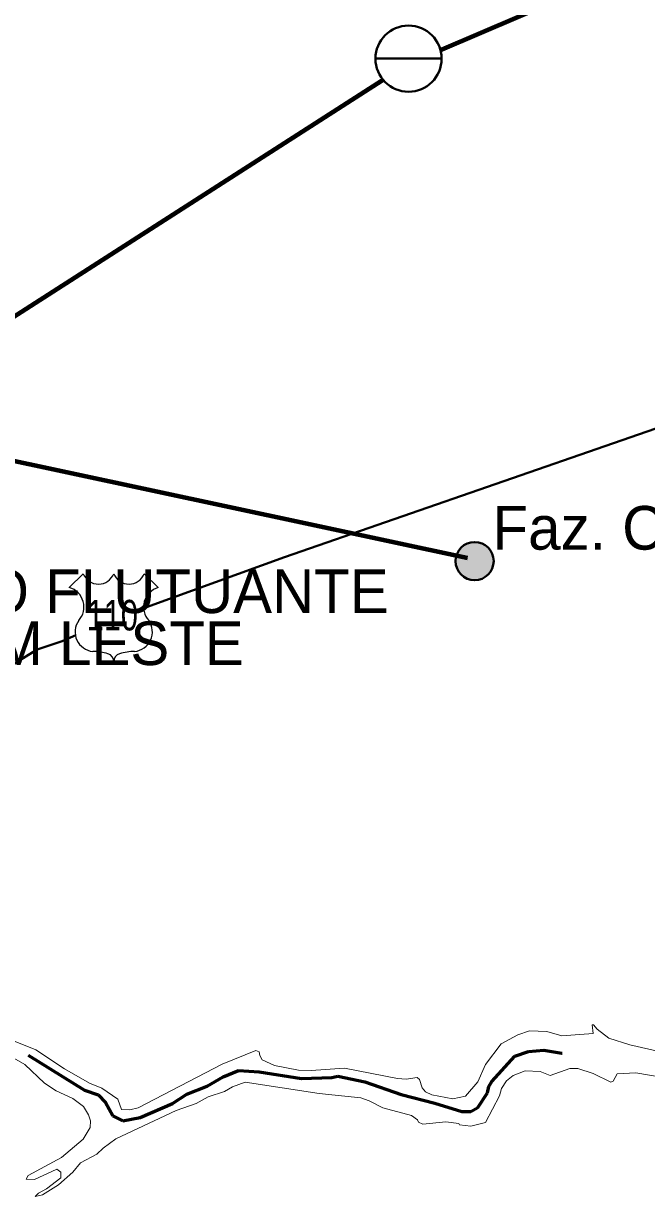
# Model space of a CAD drawing. Extents: x 553962 to 842807, y 8883888 to 9032388.
# Drawn here: x 591710 to 598851, y 8955225 to 8968659 of the extents above; entities that cross this region are included whole.
import ezdxf
from ezdxf.enums import TextEntityAlignment as Align

# ---------------------------------------------------------------- set-up
doc = ezdxf.new("R2010")
doc.units = 0
doc.header["$LTSCALE"] = 200
doc.linetypes.add('LONG_DASH_SHORT_DASH', pattern=[9.9, 6, -1.2, 1.5, -1.2])
for name, color, linetype, lineweight in [('12', 7, 'Continuous', 25), ('25', 7, 'Continuous', 13), ('28', 7, 'Continuous', 40), ('41', 7, 'Continuous', 40), ('48', 7, 'Continuous', 25), ('7', 7, 'LONG_DASH_SHORT_DASH', 60), ('9', 7, 'Continuous', 90)]:
    doc.layers.add(name, color=color, linetype=linetype, lineweight=lineweight)

msp = doc.modelspace()

# ---------------------------------------------------------------- hatches: boundary and pattern name
at = {"layer": '41'}
msp.add_hatch(color=256, dxfattribs=at).paths.add_polyline_path([(597099.1, 8962502, 1), (596661.5, 8962502, 1)])

# ---------------------------------------------------------------- linework, layer by layer
at = {"layer": '12', "lineweight": 40}
for points in [[(593118.3, 8961975.5), (594700.8, 8962547.5), (600985.5, 8964722.4), (602091.6, 8965119.9), (602697.1, 8965318.9), (609861, 8967928.7)], [(587134, 8956453.8), (587843.6, 8957685.7), (587923.7, 8957988.5), (588169.9, 8958625.1), (588237, 8958904.7), (588304.1, 8959099.5), (588468, 8959448.9), (588578.9, 8959635.8), (588673.7, 8959750.1), (588777.5, 8959843.1), (589203.6, 8960089.7), (589393.4, 8960175.8), (589428.5, 8960178.5), (589560.1, 8960264.6), (589648.9, 8960297.2), (590059.4, 8960543.5), (591188.1, 8961101.4), (591408.7, 8961235.4), (591525.3, 8961280.9), (591868.7, 8961488.1), (592154.1, 8961587.2), (592311.1, 8961655)]]:
    msp.add_lwpolyline(points, dxfattribs=at)
at = {"layer": '25'}
for points in [[(599276.6, 8956821.3), (598658.4, 8956963), (598417.2, 8957037), (598286.2, 8957141.3), (598243.2, 8957190.3), (598226.2, 8957190.3), (598238.1, 8957092.3), (597879.3, 8957064.6), (597707.1, 8957116.2), (597507.8, 8957122.3), (597374.1, 8957077.1), (597186.1, 8956972.4), (597004.9, 8956736.8), (596919, 8956537.3), (596774.8, 8956375.5), (596632.8, 8956343.6), (596391.2, 8956391.8), (596318.4, 8956424.7), (596280.9, 8956471.9), (596249.4, 8956564), (596220.4, 8956588.7), (596094.6, 8956570.7), (595996.6, 8956575.1), (595390.8, 8956696.7), (595007.1, 8956666.9), (594862.5, 8956673.6)], [(591390.8, 8956926.9), (591724.8, 8956737.2), (591949.4, 8956523.8), (592086.2, 8956435.1), (592274.8, 8956349.3), (592397.3, 8956258.1), (592456.5, 8956160.4), (592477.4, 8956090.3), (592474.5, 8956017), (592393.6, 8955882.5), (592147.6, 8955671.4), (591762.8, 8955464.9)], [(594862.5, 8956673.6), (594585.9, 8956725.5), (594444.6, 8956791.6), (594420.1, 8956840.6), (594411.5, 8956881.7), (594373.8, 8956897.2), (593986.5, 8956741.5), (593024.9, 8956242.6), (592929.9, 8956217.7), (592835, 8956222.8), (592789.7, 8956341.7), (592606.3, 8956465.9), (592465.6, 8956523.5), (592181.6, 8956687.1), (591853.4, 8956904.4), (591520.9, 8957037.4)], [(597003.9, 8956073.5), (597167.4, 8956377.6), (597189.2, 8956464.2), (597246.3, 8956548.8), (597323.6, 8956610.2), (597458.5, 8956666.4), (597633.6, 8956656.2), (597747.2, 8956610.1), (597972.1, 8956689.8), (598064.1, 8956689.8), (598239.7, 8956635), (598443.1, 8956534.1), (598468, 8956546.2), (598513.2, 8956629.3), (598729.6, 8956640.7), (599018.9, 8956591.1)], [(591762.8, 8955464.9), (591742.8, 8955422.7), (591836, 8955420.5), (592092.2, 8955540.4), (592137.1, 8955502.8), (592137.1, 8955438.7), (591972.1, 8955314.2), (591880.4, 8955265.1), (591844.9, 8955225.2), (591926.5, 8955246.3), (592111.5, 8955357.7), (592276, 8955503.1), (592363.4, 8955610), (592552.2, 8955708.7), (592624, 8955780.3), (592767.9, 8955885), (593458.4, 8956208.9), (593688.8, 8956290), (593826.7, 8956367.4), (594014.5, 8956427.2), (594104.1, 8956482.6), (594251.8, 8956534.1), (595099, 8956405.8), (595575.6, 8956353.7), (595673.6, 8956322.5), (595827.2, 8956241.5), (596157.4, 8956151.4), (596224.2, 8956103.8), (596238.8, 8956075.3), (596285.2, 8956053), (596551.6, 8956080.4), (596701.6, 8956061.6), (596708.8, 8956044.6), (596839, 8956031.7), (597003.9, 8956073.5)]]:
    msp.add_lwpolyline(points, dxfattribs=at)
at = {"layer": '28'}
msp.add_line((596502.8, 8968256.5), (595744, 8968256.5), dxfattribs=at)
at = {"layer": '28', "lineweight": 80}
for p, q in [((587364.8, 8962590.1), (595824.3, 8968009.9)), ((596799.2, 8962536.5), (589643, 8964065.2))]:
    msp.add_line(p, q, dxfattribs=at)
msp.add_lwpolyline([(596480.2, 8968348.2), (600111.2, 8969905.3), (599003, 8972985.3)], dxfattribs=at)
at = {"layer": '28'}
msp.add_circle((596123.4, 8968256.5), 379.4, dxfattribs=at)
msp.add_arc((596123.4, 8968256.5), 379.4, 180, 0, dxfattribs=at)
at = {"layer": '41'}
msp.add_circle((596880.3, 8962502), 218.8, dxfattribs=at)
at = {"layer": '48'}
for p, q in [((592235.2, 8962198.4), (592395.1, 8962358.3)), ((593094.5, 8962358.3), (593254.4, 8962198.4))]:
    msp.add_line(p, q, dxfattribs=at)
for centre, radius, start, end in [((592570, 8962425.3), 187.2, 200.95927, 339.04073), ((592919.6, 8962425.3), 187.2, 200.95927, 339.04073), ((592173.1, 8961976.6), 230.3, 317.5721, 74.36886), ((593316.5, 8961976.6), 230.3, 105.62774, 222.4279), ((592526.6, 8961691.4), 224.7, 144.73733, 264.65778), ((592963, 8961691.4), 224.7, 275.34222, 35.26267), ((592504.7, 8960877.9), 589.7, 72.89371, 89.90057), ((592650.4, 8961351.3), 94.4, 357.69345, 72.92955), ((592839.2, 8961351.3), 94.4, 107.07045, 182.30655), ((592984.9, 8960877.9), 589.7, 90.09943, 107.10629)]:
    msp.add_arc(centre, radius, start, end, dxfattribs=at)
at = {"layer": '7'}
msp.add_lwpolyline([(591763.5, 8956844.7), (592411.2, 8956442.8), (592564.9, 8956388.5), (592651.2, 8956302.3), (592733.4, 8956151.1), (592848.3, 8956090.3), (593046.8, 8956129.1), (593418.6, 8956289.1), (593583.1, 8956399.4), (593816.8, 8956488.1), (593998.4, 8956596.2), (594173.5, 8956669.6), (594413, 8956654.5), (594897.5, 8956576.7), (595243.6, 8956587.5), (595312.5, 8956604.7), (595624.1, 8956539.8), (596038.9, 8956395.1), (596423.7, 8956293.5), (596735, 8956198.4), (596838.5, 8956200.5), (596916.4, 8956245.8), (597028.8, 8956414.3), (597044.2, 8956483.7), (597078.6, 8956544), (597342.3, 8956831.6), (597500, 8956885.7), (597673.4, 8956903.1), (597880.7, 8956866.4), (597885, 8956866.3)], dxfattribs=at)
at = {"layer": '9'}
msp.add_spline([(592698.5, 8977198.4), (599903.5, 8973292.7), (608459.2, 8968138.2), (612674.8, 8965332.6), (616842, 8962096.4), (620005, 8958671.2), (621134, 8957974.7), (621473.4, 8956805.3), (621586.2, 8956597.5)], degree=3, dxfattribs=at)

# ---------------------------------------------------------------- texts
at = {"layer": '28'}
for s, p in [('CAPTAÇÃO FLUTUANTE', (588094.9, 8961907)), ('BARRAGEM LESTE', (588105, 8961312))]:
    msp.add_text(s, height=500, dxfattribs=at).set_placement(p)
at = {"layer": '41'}
msp.add_text('Faz. Cordeiro', height=500, dxfattribs=at).set_placement((597085.2, 8962633.5))
at = {"layer": '48', "width": 0.75}
msp.add_text('110', height=350, dxfattribs=at).set_placement((592728.7, 8961708.4), align=Align.CENTER)

doc.saveas('drawing.dxf')
